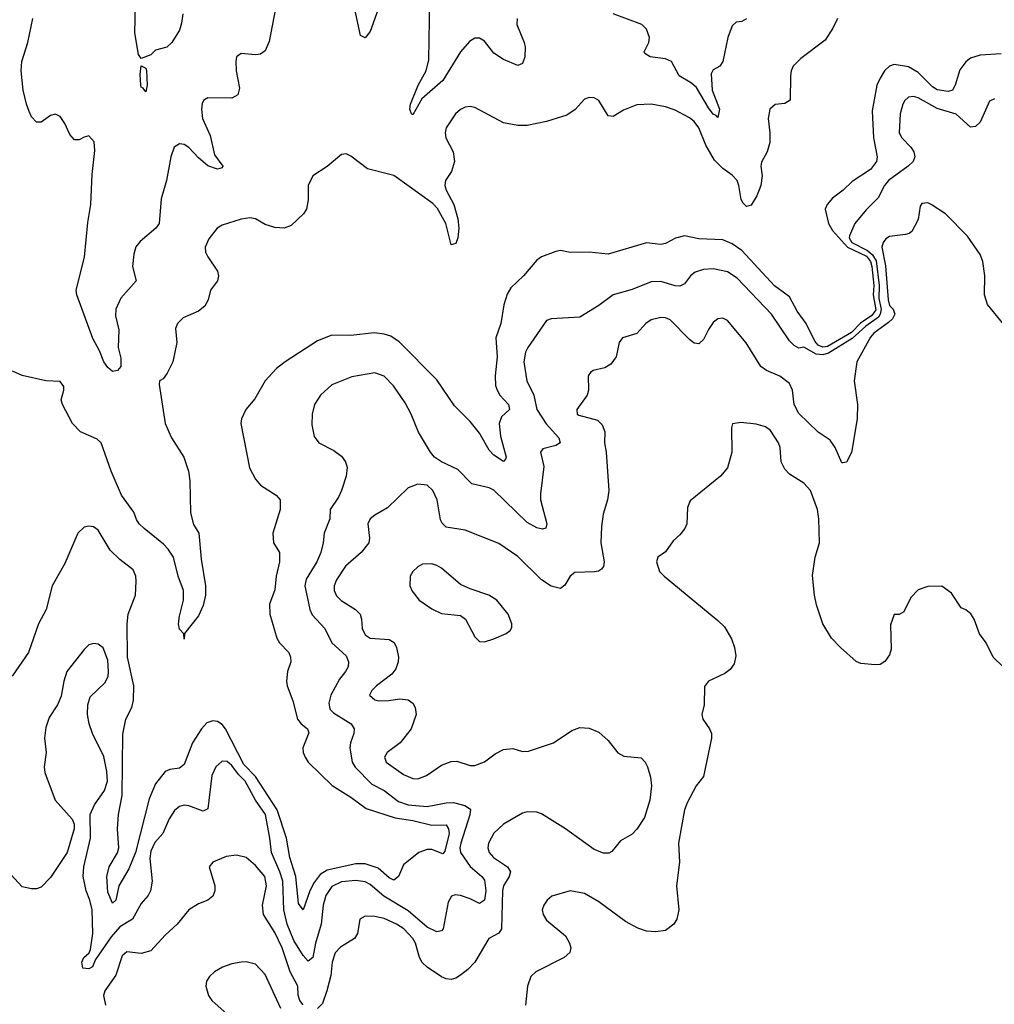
# Model space of a CAD drawing. Header units: inches. Extents: x 1603819 to 1745079, y 385938 to 533966.
# Tile 389 of 561: x 1703660 to 1707750, y 451533 to 455665. Entities that reach past the tile are written whole.
import ezdxf

# ---------------------------------------------------------------- set-up
doc = ezdxf.new("R2010")
doc.units = ezdxf.units.IN
doc.header["$MEASUREMENT"] = 0
doc.layers.add('B7405', color=7, linetype='Continuous')

msp = doc.modelspace()

# ---------------------------------------------------------------- linework, layer by layer
at = {"layer": 'B7405', "color": 5}
for points, elevation in [([(1704740.4, 455750), (1704706.7, 455573.3), (1704690, 455534), (1704670, 455520.9), (1704650, 455518), (1704590, 455523.7), (1704570.5, 455509.5), (1704566.7, 455490), (1704568.8, 455451.2), (1704582.4, 455377.6), (1704575.5, 455350), (1704550, 455336.2), (1704450, 455337.6), (1704432.3, 455327.7), (1704425.5, 455314.5), (1704422.8, 455290), (1704427.3, 455250), (1704459.3, 455179.3), (1704478, 455098), (1704512, 455050), (1704510, 455044), (1704490, 455038.3), (1704450, 455052.1), (1704410, 455085), (1704370, 455129), (1704350, 455141.9), (1704330, 455144.2), (1704308.7, 455130), (1704294.8, 455090), (1704275.7, 454990), (1704253.7, 454913.7), (1704245.3, 454810), (1704231.7, 454790), (1704165.3, 454734.7), (1704148.1, 454711.9), (1704138.9, 454681.1), (1704133.8, 454630), (1704148.9, 454570), (1704084, 454496), (1704063.9, 454450), (1704062.3, 454422.3), (1704076.2, 454363.8), (1704074, 454290), (1704084.5, 454244.5), (1704083.9, 454210), (1704070, 454192.4), (1704050, 454188.5), (1704030, 454205.1), (1704012.9, 454230), (1703995.3, 454275.3), (1703966.7, 454326.7), (1703899.3, 454510), (1703896.5, 454530), (1703931.9, 454668.1), (1703946.3, 454813.7), (1703959, 454890), (1703964.3, 455015.7), (1703975.6, 455115.6), (1703972.6, 455152.6), (1703950, 455177.2), (1703930, 455172.7), (1703910, 455161.2), (1703890, 455161.2), (1703870, 455184), (1703850, 455229), (1703830, 455259), (1703810, 455269.2), (1703790, 455262.7), (1703750, 455235.1), (1703730, 455235.1), (1703710, 455257.2), (1703700.3, 455280.3), (1703688.4, 455310), (1703674.7, 455370), (1703666.2, 455450), (1703668.7, 455490), (1703693.7, 455570), (1703715.1, 455670)], 360), ([(1705171.7, 455728.3), (1705130, 455616), (1705110, 455589.2), (1705090, 455599), (1705057.7, 455750)], 360), ([(1705746.9, 455670), (1705745.7, 455645.7), (1705776.9, 455570), (1705781.1, 455550), (1705779.3, 455510), (1705770, 455481.2), (1705750, 455472.7), (1705690, 455498.3), (1705650, 455525.4), (1705610, 455575.1), (1705590, 455588), (1705570, 455588.1), (1705546.9, 455573.1), (1705510, 455530.8), (1705435.3, 455410), (1705347.6, 455332.4), (1705310, 455265.7), (1705304.2, 455270), (1705296.8, 455290), (1705299.9, 455310), (1705332.6, 455390), (1705365, 455450), (1705376.3, 455496.3), (1705380.5, 455750)], 360), ([(1704344.9, 455690), (1704339.5, 455650), (1704330, 455621.2), (1704298, 455570), (1704277.3, 455550), (1704230, 455537.6), (1704210, 455518.4), (1704170, 455502), (1704158.7, 455518.7), (1704143.9, 455610), (1704146.1, 455726.1)], 340), ([(1707091.8, 455670), (1707072.7, 455630), (1707040.3, 455579.7), (1706937.4, 455502.6), (1706905.8, 455470), (1706897.2, 455450), (1706895, 455430), (1706892.4, 455327.6), (1706870, 455313.3), (1706830, 455309.6), (1706807.4, 455290), (1706801.2, 455250), (1706807.9, 455190), (1706807.2, 455150), (1706796, 455110), (1706772.4, 455067.6), (1706770.1, 455049.9), (1706775.2, 455010), (1706770.4, 454969.6), (1706753.3, 454926.7), (1706730, 454887.4), (1706710, 454881.5), (1706695.4, 454895.4), (1706687.5, 454910), (1706678.2, 454970), (1706670, 454990.8), (1706650, 455013.1), (1706610, 455041.4), (1706575.2, 455075.2), (1706539.1, 455139), (1706510, 455212), (1706490, 455237.4), (1706470, 455252.9), (1706410, 455286.2), (1706370, 455299.7), (1706310, 455311.1), (1706250, 455308.3), (1706194.2, 455285.8), (1706150, 455258.3), (1706130, 455261.6), (1706090, 455325.6), (1706070, 455336.9), (1706050, 455338.7), (1706030, 455331.6), (1705991.1, 455288.9), (1705955.4, 455264.6), (1705870, 455238), (1705790, 455220.8), (1705750, 455220.8), (1705690, 455232.9), (1705570, 455296.9), (1705550, 455300.4), (1705530, 455298.7), (1705510, 455288.5), (1705489.1, 455270), (1705450, 455211.6), (1705444.7, 455190), (1705447.8, 455170), (1705479.6, 455110), (1705484.3, 455070), (1705472.3, 455027.7), (1705446.7, 454990), (1705443.5, 454970), (1705449.5, 454950), (1705481.9, 454890), (1705498, 454830), (1705502.5, 454790), (1705498.7, 454750), (1705490, 454725.6), (1705470, 454720.7), (1705448.6, 454810), (1705413.2, 454873.2), (1705393.5, 454893.5), (1705230, 455011.3), (1705119.1, 455039.1), (1705050, 455092), (1705030, 455102), (1705010, 455099.5), (1704950.2, 455049.8), (1704890, 455009.3), (1704870.4, 454970), (1704870.3, 454909.7), (1704863, 454870), (1704850.7, 454850), (1704799.1, 454800.9), (1704770, 454790.8), (1704730, 454792.5), (1704690, 454805.8), (1704650, 454828.9), (1704625.8, 454834.2), (1704590, 454828.8), (1704510, 454803), (1704489.1, 454790.9), (1704454.4, 454745.6), (1704439, 454710), (1704439.6, 454690), (1704448.9, 454670), (1704490.3, 454610), (1704494.9, 454590), (1704490.4, 454570), (1704460.3, 454530), (1704451.3, 454490), (1704437.5, 454462.5), (1704410, 454441.4), (1704346.5, 454413.5), (1704322.3, 454390), (1704314, 454370), (1704319.3, 454310), (1704302.4, 454230), (1704278.8, 454181.2), (1704261.8, 454158.2), (1704247.3, 454150), (1704245.1, 454134.9), (1704270.1, 453970), (1704297.5, 453910), (1704348.9, 453830), (1704367.8, 453770), (1704374.2, 453730), (1704376.4, 453596.4), (1704390, 453547.3), (1704412.4, 453510), (1704422, 453402), (1704439.3, 453290), (1704439.7, 453250), (1704430, 453207), (1704410, 453163.7), (1704351.3, 453090), (1704350, 453066), (1704348.7, 453088.7), (1704330, 453108), (1704326.6, 453130), (1704330, 453162), (1704348, 453230), (1704347.3, 453270), (1704324.6, 453330), (1704305, 453410), (1704283.4, 453443.4), (1704263.9, 453463.9), (1704182.9, 453530), (1704161.3, 453550), (1704150, 453567.7), (1704138.5, 453598.5), (1704086.9, 453670), (1704043.3, 453770), (1704002.6, 453890), (1703985.5, 453905.5), (1703915.4, 453935.4), (1703881.3, 453970), (1703839.3, 454050), (1703834.7, 454070), (1703846, 454110), (1703845.4, 454125.4), (1703830, 454146.6), (1703770, 454149.5), (1703670, 454171.6), (1703629.7, 454189.7)], 380), ([(1706710, 455669.3), (1706690, 455657), (1706665.8, 455654.2), (1706650, 455639.3), (1706631.3, 455590), (1706610.3, 455489.7), (1706597.3, 455470), (1706570, 455455.1), (1706562, 455438), (1706565.3, 455370), (1706595.8, 455290), (1706590, 455254.5), (1706583.1, 455263.1), (1706570, 455268.7), (1706550, 455295.7), (1706500.4, 455380.4), (1706479.2, 455399.2), (1706427.6, 455430), (1706395.7, 455490), (1706370, 455500.5), (1706305.2, 455510), (1706282.9, 455522.9), (1706279.7, 455530), (1706299.8, 455570), (1706303.1, 455590), (1706290, 455625.1), (1706270, 455644.7), (1706149.8, 455689.8)], 360), ([(1707778.3, 455521.7), (1707690, 455516.2), (1707650, 455503.9), (1707630, 455488.5), (1707604.8, 455455.2), (1707585, 455390), (1707573.8, 455370), (1707555.5, 455364.5), (1707510, 455370.9), (1707490, 455383.1), (1707430, 455443.6), (1707390, 455467.7), (1707330, 455477.7), (1707310, 455469.8), (1707289.4, 455450), (1707270, 455420.4), (1707257.2, 455390), (1707237.4, 455282.6), (1707243, 455170), (1707258.1, 455090), (1707255.1, 455070), (1707230, 455036.3), (1707153.7, 454986.3), (1707115.8, 454950), (1707070, 454915.7), (1707048.1, 454890), (1707039.3, 454870), (1707053.2, 454810), (1707070, 454781.1), (1707134, 454710), (1707212.6, 454672.6), (1707230.7, 454650.7), (1707236.2, 454630), (1707244.2, 454550), (1707241.6, 454510), (1707251.9, 454448.1), (1707236.1, 454423.9), (1707188.6, 454391.4), (1707150, 454352.8), (1707050, 454293.1), (1707030, 454290.4), (1707010, 454299.9), (1706996.4, 454316.4), (1706959.6, 454390), (1706922.4, 454442.4), (1706890, 454502.7), (1706827.7, 454547.7), (1706690, 454696.6), (1706650, 454725), (1706610, 454741.3), (1706510, 454746.2), (1706450, 454758.7), (1706411.2, 454748.8), (1706370, 454726.2), (1706350, 454722.4), (1706290, 454728.8), (1706130, 454681.6), (1706050, 454689.8), (1705970, 454688.5), (1705930, 454696.3), (1705910, 454693), (1705850.2, 454669.8), (1705830, 454656.3), (1705773.4, 454590), (1705720.6, 454539.4), (1705706.1, 454513.9), (1705691.1, 454468.9), (1705678.5, 454390), (1705658.1, 454330), (1705664.2, 454250), (1705654.5, 454170), (1705657.1, 454130), (1705663.1, 454110), (1705674.1, 454090), (1705711, 454050), (1705715.8, 454030), (1705681.5, 453998.5), (1705672.2, 453970), (1705677.4, 453917.4), (1705700.7, 453830), (1705699.1, 453820.9), (1705690, 453811.5), (1705650, 453837.7), (1705630, 453859.1), (1705589.3, 453930), (1705550, 453978.6), (1705484.9, 454044.9), (1705410, 454153.7), (1705253, 454313), (1705217.7, 454337.7), (1705190, 454345.8), (1705149.5, 454350.5), (1705050, 454339.8), (1704970, 454341.8), (1704910, 454318), (1704773.7, 454230), (1704738.3, 454201.7), (1704690, 454149.6), (1704646.4, 454073.6), (1704608.9, 454030), (1704591.4, 453990), (1704588, 453970), (1704624.9, 453784.9), (1704650, 453736.5), (1704670, 453711.5), (1704736, 453670), (1704753, 453650), (1704753.5, 453610), (1704722.4, 453510), (1704724.4, 453470), (1704750.2, 453430), (1704750.2, 453390.2), (1704736.4, 453330), (1704730, 453273.2), (1704708, 453212), (1704709.4, 453170), (1704738.8, 453070), (1704750.2, 453050), (1704789.4, 453010), (1704797, 452990), (1704797.6, 452970), (1704783.8, 452930), (1704779.2, 452890), (1704782.4, 452870), (1704806.8, 452806.8), (1704825.2, 452730), (1704840.8, 452710), (1704867.1, 452690), (1704872.9, 452672.9), (1704848.3, 452610), (1704849.5, 452590), (1704857.3, 452570), (1704870.2, 452550), (1704971.7, 452451.7), (1705050, 452402.9), (1705114.6, 452354.6), (1705235.4, 452315.4), (1705310, 452304.1), (1705390, 452285.5), (1705450, 452286.8), (1705459, 452270), (1705461.6, 452250), (1705444, 452176), (1705435, 452165), (1705390, 452182.5), (1705370, 452183.2), (1705334.9, 452170), (1705270, 452118), (1705250.2, 452069.8), (1705230, 452054.5), (1705210, 452064.5), (1705164.4, 452104.4), (1705110, 452122.8), (1705070, 452123.4), (1704950, 452096.9), (1704921.3, 452078.7), (1704895.2, 452044.8), (1704877.7, 452010), (1704850, 451929.7), (1704830, 451956), (1704818.7, 452070), (1704793.9, 452150), (1704780.3, 452230), (1704740.2, 452350), (1704649, 452489), (1704600, 452540), (1704524.2, 452690), (1704510, 452707), (1704490, 452719.6), (1704470, 452723), (1704446, 452714), (1704422.9, 452690), (1704384.7, 452630), (1704350, 452539.7), (1704330, 452524.8), (1704290, 452518.7), (1704270, 452509.7), (1704230, 452458.5), (1704203.9, 452396.1), (1704145.9, 452170), (1704117.9, 452102.1), (1704076.8, 452030), (1704063.1, 451970), (1704050, 451958), (1704030, 452004.5), (1704025.4, 452070), (1704035.1, 452110), (1704070.5, 452169.5), (1704076.2, 452190), (1704071, 452270), (1704074.3, 452330), (1704090.5, 452409.5), (1704092.6, 452667.4), (1704105.5, 452730), (1704130, 452779), (1704138.2, 452810), (1704138.6, 452870), (1704112.9, 452990), (1704110.8, 453130), (1704115.3, 453170), (1704145.4, 453250), (1704149.1, 453309.1), (1704147.1, 453330), (1704136, 453356), (1704080, 453400), (1704039.3, 453439.3), (1703990, 453523), (1703970, 453537.3), (1703950, 453539.8), (1703930, 453535.3), (1703904.5, 453510), (1703850, 453383.6), (1703795.8, 453290), (1703771.5, 453190), (1703738.6, 453130), (1703696.9, 453010), (1703629.2, 452910.8)], 420), ([(1707750, 455332.8), (1707730, 455323.5), (1707690, 455234.5), (1707670, 455217.2), (1707650, 455214.2), (1707590, 455268.8), (1707510, 455292), (1707430, 455336.9), (1707410, 455342.4), (1707390, 455339.8), (1707374.3, 455325.7), (1707365.3, 455310), (1707354.4, 455270), (1707350.8, 455190.8), (1707362, 455170), (1707399.7, 455130), (1707411.3, 455110), (1707416.1, 455090), (1707409.3, 455070.7), (1707387.9, 455050), (1707305.5, 454990), (1707288.9, 454970), (1707262.6, 454917.3), (1707212.5, 454867.5), (1707164.1, 454810), (1707141.7, 454758.3), (1707140.6, 454750), (1707151.4, 454730), (1707217.3, 454697.3), (1707238.5, 454678.5), (1707253.2, 454653.2), (1707266.1, 454550), (1707264.4, 454495.6), (1707274.4, 454450), (1707271.2, 454430), (1707263.6, 454416.4), (1707210, 454379.8), (1707153.3, 454326.7), (1707053.5, 454266.5), (1707030, 454259.3), (1707001.8, 454261.8), (1706950, 454291.2), (1706930, 454287.1), (1706910, 454298.2), (1706890, 454318), (1706814, 454430), (1706670, 454580.2), (1706630, 454606.8), (1706570, 454619.5), (1706530, 454616.8), (1706494.9, 454605.1), (1706474.9, 454590), (1706450, 454556.9), (1706430, 454547.4), (1706410, 454549), (1706350, 454567.2), (1706310, 454564.7), (1706230, 454533.2), (1706150.6, 454510), (1706090, 454466.2), (1706010, 454417.3), (1705890, 454409.6), (1705870, 454402.9), (1705792, 454290), (1705782.1, 454270), (1705774.8, 454230), (1705788.5, 454150), (1705817.7, 454090), (1705830.1, 454030), (1705869.8, 453969.8), (1705922, 453910), (1705927.6, 453890), (1705910, 453878), (1705855.3, 453864.7), (1705845.8, 453850), (1705858.9, 453790), (1705845, 453675), (1705845.9, 453650), (1705871.5, 453550), (1705868.3, 453531.7), (1705853.3, 453526.7), (1705830, 453533.3), (1705790, 453555.9), (1705650, 453690.8), (1705630, 453700.9), (1705557.7, 453717.7), (1705497.9, 453777.9), (1705430, 453809.8), (1705401.1, 453830), (1705383.5, 453850), (1705334, 453934), (1705303.4, 454010), (1705276.9, 454056.9), (1705228.8, 454128.8), (1705190, 454169.8), (1705150, 454183.1), (1705054.2, 454165.8), (1704970, 454133.3), (1704922, 454090), (1704896.5, 454050), (1704887.9, 454010), (1704885.3, 453965.2), (1704896, 453916), (1704915.5, 453890), (1704977.8, 453857.8), (1705010, 453833.7), (1705026.7, 453810), (1705033.8, 453786.2), (1705030.3, 453750), (1705010.3, 453690), (1704997.8, 453662.2), (1704963.1, 453610), (1704962, 453570), (1704937.8, 453510), (1704933.8, 453470), (1704923.7, 453430), (1704907.5, 453390), (1704862.8, 453317.2), (1704855.9, 453290), (1704878.1, 453190), (1704887.7, 453167.7), (1704940.7, 453110), (1704970.2, 453050), (1705030, 452995.3), (1705039.6, 452970), (1705038.3, 452950), (1705027.8, 452930), (1705001.5, 452898.5), (1704965.4, 452830), (1704957.4, 452797.4), (1704959.7, 452779.7), (1704963.2, 452770), (1704977, 452757), (1705051.4, 452710), (1705063.2, 452690), (1705062.4, 452670), (1705048.7, 452631.3), (1705046, 452610), (1705054.6, 452550), (1705068.1, 452528.1), (1705137.1, 452457.1), (1705190, 452430.1), (1705250, 452384.7), (1705290, 452370.9), (1705370, 452363.3), (1705450, 452379.2), (1705479.8, 452379.8), (1705528, 452368), (1705551.7, 452351.7), (1705548.5, 452328.5), (1705510.9, 452210), (1705507.1, 452190), (1705509.4, 452170), (1705550, 452111.3), (1705599.8, 452070), (1705610, 452054), (1705616.1, 452010), (1705610, 451969.8), (1705590, 451957), (1705550, 451976.7), (1705510.2, 451989.8), (1705487.8, 451992.2), (1705472.4, 451987.6), (1705458, 451962), (1705437.3, 451850), (1705430, 451842.2), (1705410, 451837.8), (1705370, 451857.8), (1705290, 451925.8), (1705187.6, 451987.6), (1705130, 452035.8), (1705110, 452046.7), (1705070, 452052.7), (1705010, 452047.7), (1704970, 452027.9), (1704944, 451990), (1704933, 451950), (1704925.4, 451870), (1704901.8, 451790), (1704890.1, 451730), (1704870, 451713.8), (1704850, 451737.6), (1704810, 451801.3), (1704782.1, 451870), (1704768.8, 451930), (1704763.9, 452050), (1704752, 452090), (1704716.3, 452170), (1704710.3, 452230), (1704691.5, 452330), (1704649.4, 452389.4), (1704606.1, 452470), (1704578, 452498), (1704550, 452535.6), (1704530, 452552.8), (1704510, 452553.3), (1704483, 452530), (1704465.9, 452494.1), (1704450, 452354), (1704430, 452344.1), (1704370, 452366), (1704350, 452368.9), (1704330, 452363.5), (1704310, 452346.9), (1704287.8, 452312.2), (1704260.5, 452250), (1704227.7, 452212.3), (1704210, 452175.4), (1704205.9, 452145.9), (1704215.9, 452050), (1704208.6, 452010), (1704199, 451990), (1704170, 451956.1), (1704133.5, 451890), (1704080.9, 451859.1), (1704043.3, 451816.7), (1703978.9, 451721.1), (1703965.5, 451690), (1703950, 451682.2), (1703925.7, 451685.7), (1703920.5, 451710), (1703929.7, 451730), (1703951.1, 451748.9), (1703957.1, 451762.9), (1703967.1, 451830), (1703963.7, 451930), (1703954.8, 451970), (1703939.6, 452010), (1703926.9, 452070), (1703929.7, 452110), (1703956.9, 452230), (1703955.6, 452330), (1703973.8, 452370), (1704016.4, 452430), (1704028, 452470), (1704025.3, 452510), (1704012.9, 452572.9), (1703965.6, 452670), (1703952, 452710), (1703945.3, 452750), (1703945.4, 452790), (1703956.3, 452823.7), (1704017.9, 452882.1), (1704031, 452909), (1704033.3, 452930), (1704030, 452977.2), (1704010, 453029.5), (1703990, 453044.2), (1703970, 453047.8), (1703950, 453041.6), (1703930, 453021.6), (1703858, 452930), (1703845, 452890), (1703834.2, 452825.8), (1703818.6, 452790), (1703783.6, 452736.4), (1703770, 452695.1), (1703763.9, 452650), (1703771.8, 452590), (1703763.1, 452530), (1703766, 452506), (1703808.3, 452390), (1703880.5, 452310), (1703888, 452290), (1703888, 452270), (1703859.1, 452170), (1703790, 452066), (1703750, 452025.1), (1703730, 452018.4), (1703710, 452018.4), (1703670, 452026.3), (1703591.8, 452111.8)], 440), ([(1707790, 454386), (1707720.5, 454470), (1707707.8, 454510), (1707709.8, 454590), (1707701, 454650), (1707690, 454679.3), (1707637.4, 454757.4), (1707544.7, 454850), (1707484.5, 454890), (1707470, 454896.4), (1707446.1, 454893.9), (1707438, 454882), (1707430, 454826.6), (1707403.2, 454776.8), (1707392.3, 454767.7), (1707376.5, 454763.5), (1707310, 454755.8), (1707294.2, 454745.8), (1707282.8, 454730), (1707278.2, 454710), (1707292.7, 454632.7), (1707303.7, 454490), (1707310, 454465.8), (1707325.8, 454450), (1707332, 454430), (1707323, 454410), (1707306.2, 454393.8), (1707244.3, 454350), (1707230, 454332.8), (1707172.9, 454230), (1707162.2, 454150), (1707175.6, 454050), (1707174.4, 453990), (1707150, 453848.7), (1707130, 453808.7), (1707114.8, 453805.2), (1707110, 453805.2), (1707082.2, 453870), (1707060.5, 453900.5), (1707010, 453934.6), (1706930, 454012.3), (1706910.4, 454050), (1706903.4, 454110), (1706890, 454138.2), (1706850, 454169.8), (1706793.6, 454193.6), (1706770, 454209.7), (1706708.9, 454308.9), (1706630, 454402.4), (1706610, 454412.6), (1706590, 454409.7), (1706570, 454394.3), (1706550, 454365.1), (1706530, 454323.7), (1706510, 454304.7), (1706490, 454308.2), (1706470, 454323.1), (1706390, 454405.8), (1706370, 454413.8), (1706350, 454415.4), (1706310, 454405), (1706287.9, 454390), (1706250, 454348.4), (1706188.9, 454330), (1706176.1, 454310), (1706163.2, 454250), (1706140.5, 454219.5), (1706115.4, 454204.6), (1706067, 454193), (1706054.9, 454185.1), (1706045.5, 454170), (1706047.4, 454110), (1706041.1, 454090), (1705997.6, 454030), (1705999.1, 454010), (1706005.8, 454005.8), (1706084.9, 453984.9), (1706104.6, 453964.6), (1706115.1, 453935.1), (1706114.4, 453890), (1706121.1, 453850), (1706132.4, 453690), (1706126.4, 453650), (1706108.7, 453590), (1706101.5, 453538.5), (1706098.6, 453470), (1706112, 453390), (1706109.1, 453370.9), (1706100.8, 453359.2), (1706089.1, 453350.9), (1706071.7, 453348.3), (1705990, 453344.8), (1705969.4, 453330.6), (1705948.1, 453291.9), (1705930, 453278.9), (1705890, 453287.4), (1705850, 453314.2), (1705750, 453412.5), (1705670, 453467.1), (1705530, 453522.4), (1705450, 453536.1), (1705432.9, 453553), (1705426.3, 453566.3), (1705412.4, 453650), (1705393.8, 453690), (1705370, 453711.4), (1705330, 453715.8), (1705290, 453701.1), (1705203.7, 453616.3), (1705150, 453586.4), (1705130.3, 453570), (1705120.6, 453550), (1705127.7, 453490), (1705125.6, 453470), (1705092.9, 453430), (1705027.5, 453372.5), (1704990, 453315.1), (1704979.4, 453290), (1704979.8, 453270), (1704990, 453248), (1705008.6, 453228.6), (1705068.9, 453190), (1705089.2, 453170), (1705095, 453150), (1705097.5, 453110), (1705110, 453083.2), (1705130, 453069.6), (1705210, 453063.8), (1705231.2, 453051.2), (1705241.6, 453030), (1705249.3, 452990), (1705248.3, 452970), (1705238.7, 452941.3), (1705221.2, 452918.8), (1705156.9, 452870), (1705138, 452850), (1705128.2, 452830), (1705150, 452810.4), (1705167.1, 452807.1), (1705207.8, 452807.8), (1705255.6, 452815.6), (1705290, 452811.6), (1705310, 452796.4), (1705319.3, 452779.3), (1705323.5, 452750), (1705303.2, 452690), (1705256.9, 452630), (1705202.3, 452590), (1705191.5, 452570), (1705198.3, 452550), (1705270, 452497.8), (1705310, 452481.4), (1705330, 452480.1), (1705366.4, 452493.6), (1705430, 452536.6), (1705470, 452552.6), (1705493.8, 452553.8), (1705550, 452535.9), (1705570, 452535.6), (1705610, 452551.1), (1705654.9, 452585.1), (1705690, 452603.2), (1705730, 452606.7), (1705770, 452594.9), (1705795.1, 452595.1), (1705899.5, 452630), (1705977, 452683), (1706010, 452694.9), (1706050, 452692), (1706090, 452675.8), (1706130, 452640.4), (1706170, 452588.5), (1706194.7, 452574.7), (1706268.2, 452568.2), (1706284.9, 452550), (1706294, 452530), (1706307.1, 452487.1), (1706311.7, 452450), (1706304.6, 452390), (1706282, 452318), (1706250, 452267.8), (1706230, 452247.8), (1706180.9, 452219.1), (1706144.9, 452175.1), (1706132.8, 452167.2), (1706110, 452167), (1706070, 452183.1), (1705950.4, 452270.4), (1705850, 452332.8), (1705830, 452339.8), (1705790, 452340.8), (1705770, 452335.5), (1705690.1, 452289.9), (1705650, 452252), (1705627.7, 452210), (1705625, 452190), (1705630.2, 452170.2), (1705648, 452150), (1705706.7, 452110), (1705720.2, 452090), (1705714.3, 452070), (1705690.7, 452030), (1705685.4, 452010), (1705682.4, 451850), (1705670, 451832.5), (1705628.5, 451810), (1705570.1, 451709.9), (1705540.8, 451679.2), (1705510, 451655.5), (1705490, 451643.1), (1705470, 451637.4), (1705450, 451639.8), (1705430, 451649), (1705369.4, 451689.4), (1705349.3, 451709.3), (1705338.3, 451730), (1705321.4, 451790), (1705309.8, 451810), (1705271.4, 451850), (1705241.5, 451870), (1705190, 451893.5), (1705150, 451902.2), (1705110, 451903.5), (1705087.2, 451890), (1705077.2, 451830), (1705065.3, 451810), (1705006.2, 451773.8), (1704984.3, 451750), (1704971.8, 451710), (1704965.2, 451654.8), (1704949.4, 451590), (1704930, 451536.8), (1704910, 451516.5)], 460), ([(1707826.6, 452910), (1707745.2, 452990), (1707715.1, 453050), (1707688, 453088), (1707664.5, 453150), (1707651.7, 453171.7), (1707630, 453189.2), (1707610, 453197.2), (1707570, 453259), (1707530, 453288), (1707470, 453286), (1707430, 453272), (1707399.3, 453240.7), (1707370, 453180.9), (1707350, 453169.2), (1707330, 453168.7), (1707314.2, 453125.8), (1707316.4, 453023.6), (1707310, 452999.3), (1707290, 452972), (1707270, 452959.5), (1707250, 452957.6), (1707190, 452963.9), (1707170, 452972.6), (1707103.6, 453030), (1707066.9, 453070), (1707030, 453129.4), (1707003.4, 453210), (1706994.5, 453250), (1706986.5, 453333.5), (1706997.2, 453410), (1707015.8, 453470), (1707013.6, 453570), (1707008, 453610), (1706978.2, 453690), (1706950, 453720.4), (1706890, 453758.7), (1706870, 453779.5), (1706854.7, 453810), (1706851.1, 453870), (1706844.4, 453890), (1706810, 453941.6), (1706790, 453956.9), (1706750, 453968), (1706685.8, 453974.2), (1706651, 453969), (1706647.3, 453952.7), (1706648.7, 453850), (1706630, 453784.5), (1706601.3, 453750), (1706473.4, 453646.6), (1706462, 453618), (1706459.1, 453550), (1706451.4, 453530), (1706430, 453503.5), (1706401.5, 453478.5), (1706370, 453431.5), (1706338, 453410), (1706332.4, 453390), (1706345.3, 453350), (1706363.8, 453330), (1706590, 453144.4), (1706617.1, 453117.1), (1706647, 453067), (1706659.6, 453030), (1706664.4, 452995.6), (1706657.4, 452962.6), (1706641.4, 452938.6), (1706618.2, 452921.8), (1706550.8, 452890), (1706533.2, 452866.8), (1706532.7, 452790), (1706522.8, 452750), (1706526.8, 452730), (1706554.9, 452690), (1706562.4, 452670), (1706563.1, 452650), (1706528.8, 452490), (1706499.1, 452450), (1706460.5, 452379.5), (1706450.1, 452349.9), (1706424.7, 452210), (1706428.2, 452130), (1706415.5, 452030), (1706426.2, 451930), (1706417.3, 451890), (1706404.6, 451870), (1706370, 451843.5), (1706330, 451837.4), (1706290, 451840.8), (1706253.6, 451853.6), (1706201.5, 451881.5), (1706090, 451963.1), (1706030, 451998), (1705970, 452009.6), (1705893.3, 451986.7), (1705873, 451970), (1705859.3, 451950), (1705852.7, 451930), (1705856.4, 451910), (1705870, 451886), (1705950, 451820.5), (1705967, 451790), (1705972.4, 451770), (1705968.7, 451751.3), (1705944.9, 451730), (1705826.4, 451670), (1705805.3, 451650), (1705790.3, 451610), (1705782, 451530)], 480), ([(1704850, 451530.7), (1704835, 451550), (1704828.2, 451571.8), (1704826.8, 451610), (1704794.6, 451670), (1704762.1, 451770), (1704730, 451835.2), (1704683.8, 451910), (1704679.3, 451950), (1704696, 452030), (1704688.8, 452070), (1704650, 452116.5), (1704610, 452149.8), (1704570, 452159.8), (1704526.3, 452153.7), (1704470.4, 452130), (1704454.9, 452110), (1704479.1, 452030), (1704478.3, 452010), (1704470, 451987.8), (1704449.2, 451970.8), (1704410, 451955), (1704370.3, 451930), (1704320.8, 451870), (1704270, 451823.1), (1704210, 451757.2), (1704170, 451747.1), (1704110, 451753), (1704090, 451736.4), (1704063.7, 451656.3), (1704018, 451590), (1704012.2, 451570), (1704020.2, 451530)], 460), ([(1704756.4, 451516.4), (1704690, 451658.4), (1704650, 451701.3), (1704610, 451711.3), (1704590, 451709.7), (1704550, 451702.6), (1704511.3, 451688.7), (1704478, 451670), (1704457.1, 451650), (1704444.4, 451630), (1704441.6, 451610), (1704452.7, 451570), (1704466, 451550), (1704556.3, 451470)], 480)]:
    msp.add_lwpolyline(points, dxfattribs=dict(at, elevation=elevation))
for points, elevation in [([(1704190, 455362), (1704178.4, 455378.4), (1704170, 455382.7), (1704168.6, 455390), (1704165.2, 455434.8), (1704170, 455472), (1704190, 455462), (1704192.4, 455452.4), (1704194.9, 455390)], 340), ([(1705390, 453381.2), (1705350, 453380.4), (1705330.2, 453369.8), (1705310.3, 453350), (1705298, 453330), (1705297.4, 453290), (1705306.6, 453266.6), (1705335.8, 453230), (1705390, 453192.7), (1705430, 453173.4), (1705510, 453165.5), (1705530.5, 453150), (1705570, 453076), (1705590, 453056), (1705610, 453054), (1705650, 453067.3), (1705702, 453090), (1705718, 453102), (1705724.7, 453115.3), (1705725.2, 453130), (1705709.4, 453170), (1705662.7, 453230), (1705629.2, 453250), (1705550, 453276.9), (1705510, 453295.4), (1705430, 453363.9), (1705410, 453375.3)], 480)]:
    msp.add_lwpolyline(points, close=True, dxfattribs=dict(at, elevation=elevation))

doc.saveas('drawing.dxf')
